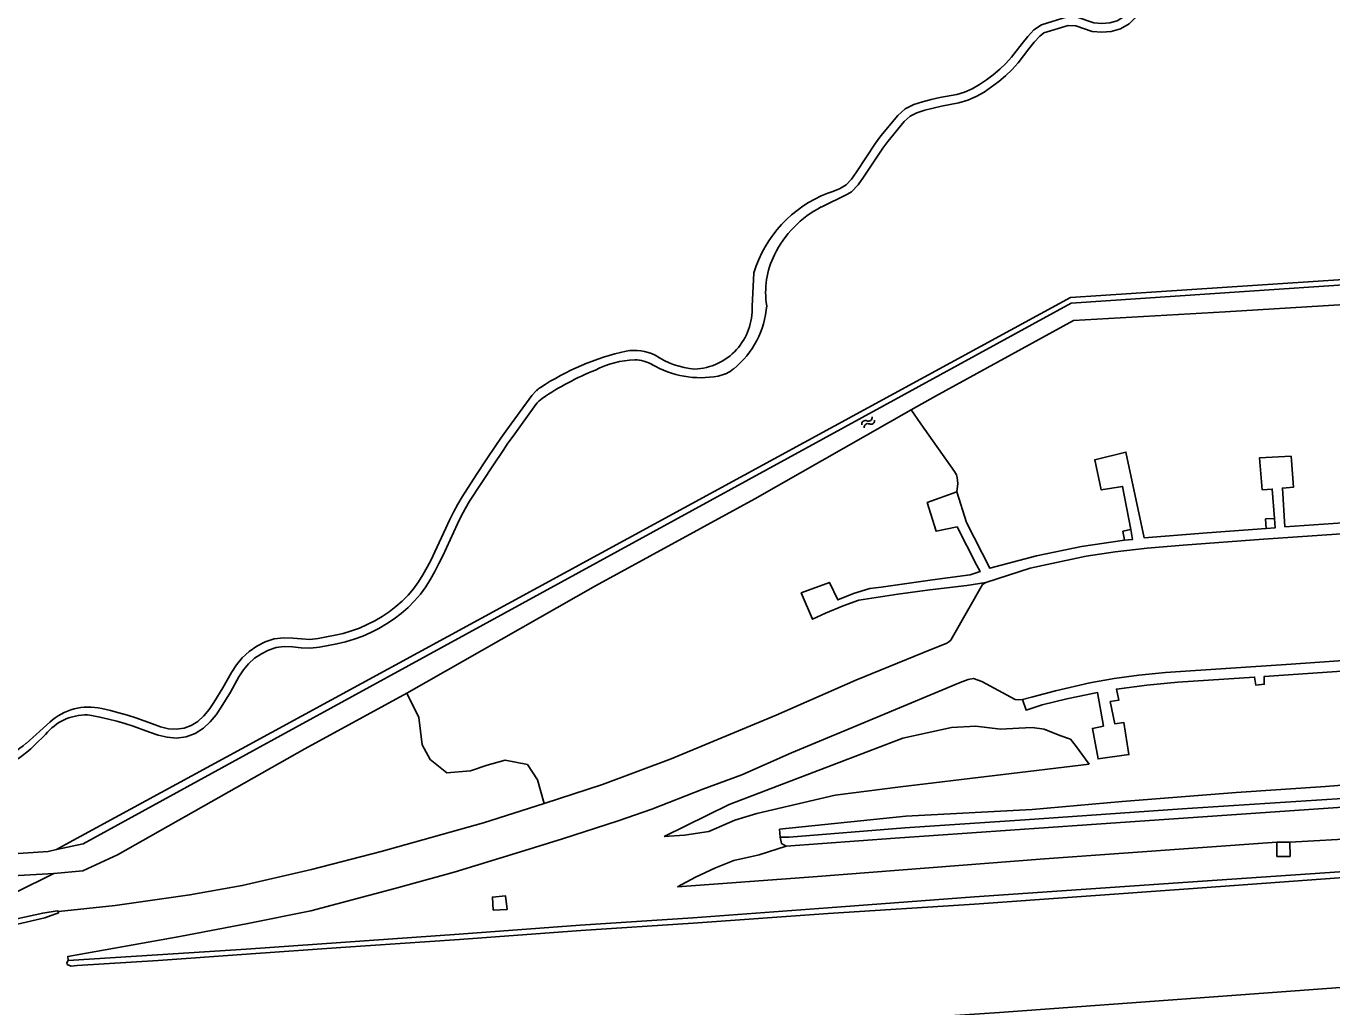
# Model space of a CAD drawing. Extents: x 126000 to 131009, y 393000 to 395500.
# Drawn here: x 128576.9 to 128726.3, y 394470.4 to 394582.7 of the extents above; entities that cross this region are included whole.
import ezdxf

# ---------------------------------------------------------------- set-up
doc = ezdxf.new("R2010")
doc.units = 0
for name, color, linetype in [('gg-afsc-hekwerk', 7, 'Continuous'), ('gg-knt-BGT kruinlijn', 7, 'Continuous'), ('gg-knt-onverhard', 7, 'Continuous'), ('gg-kntw-bovenkant insteek waterloop', 7, 'Continuous'), ('gt-grn-vlakafsluiter', 7, 'Continuous'), ('gt-symb-watersymbool', 7, 'Continuous'), ('gx-grn-maaiveld', 7, 'Continuous')]:
    doc.layers.add(name, color=color, linetype=linetype)

# ---------------------------------------------------------------- blocks, each defined once
blk = doc.blocks.new('gt0-WA')
at = {"layer": 'gt-symb-watersymbool'}
for centre, start, end in [((-0.32, 0.02), 28.0725, 151.9275), ((0.43, 0.42), 208.0725, 331.9275), ((-0.32, -0.43), 28.0725, 151.9275), ((0.43, -0.03), 208.0725, 331.9275)]:
    blk.add_arc(centre, 0.425, start, end, dxfattribs=at)

msp = doc.modelspace()

# ---------------------------------------------------------------- linework, layer by layer
at = {"layer": 'gg-afsc-hekwerk'}
msp.add_line((128581.37, 394489.03), (128601.52, 394500), dxfattribs=at)
msp.add_lwpolyline([(128601.52, 394500), (128696.38, 394551.68), (128748.49, 394555.09)], dxfattribs=at)
at = {"layer": 'gg-knt-BGT kruinlijn'}
for p, q in [((128682.77, 394502.42), (128677.2, 394501.2)), ((128685.56, 394502.57), (128682.77, 394502.42)), ((128688.38, 394502.26), (128685.56, 394502.57)), ((128690.5, 394502.36), (128688.38, 394502.26)), ((128692.01, 394502.43), (128690.5, 394502.36)), ((128693.38, 394502.23), (128692.01, 394502.43)), ((128695.19, 394501.53), (128693.38, 394502.23)), ((128696.38, 394501.08), (128695.19, 394501.53)), ((128677.2, 394501.2), (128667, 394497.33)), ((128696.97, 394500.37), (128696.38, 394501.08)), ((128698.53, 394498.22), (128696.97, 394500.37)), ((128667, 394497.33), (128657.33, 394493.63)), ((128657.33, 394493.63), (128649.9, 394489.94)), ((128745.72, 394490.64), (128721.49, 394489.31)), ((128720, 394489.32), (128693.42, 394487.4)), ((128720, 394489.32), (128721.49, 394489.31)), ((128666.94, 394485.35), (128693.42, 394487.4)), ((128580.04, 394485.71), (128575.63, 394483.54)), ((128651.42, 394484.19), (128666.94, 394485.35))]:
    msp.add_line(p, q, dxfattribs=at)
at = {"layer": 'gg-knt-onverhard'}
for p, q in [((128670.87, 394563.49), (128667.87, 394562.03)), ((128660.15, 394554.51), (128659.94, 394550.66)), ((128576.85, 394500.62), (128579.56, 394503.04)), ((128577.81, 394500.4), (128579.07, 394501.63))]:
    msp.add_line(p, q, dxfattribs=at)
for points in [[(128722.87, 394598.26), (128722.24, 394597.12), (128719.51, 394591.76), (128718.36, 394588.99), (128717.92, 394588.16), (128717.39, 394587.46), (128716.73, 394587.02), (128715.89, 394586.91), (128708.91, 394586.91), (128707.84, 394586.85), (128706.79, 394586.55), (128705.83, 394586.13), (128704, 394585.15), (128703.18, 394584.47), (128702.48, 394583.81), (128701.74, 394583.35), (128700.88, 394583.12), (128699.98, 394583.05), (128699.08, 394583.14), (128697.17, 394583.76), (128696.02, 394583.82), (128693.06, 394582.91), (128692.21, 394582.32)], [(128723.58, 394597.54), (128720.42, 394591.34), (128719.26, 394588.57), (128718.77, 394587.63), (128718.09, 394586.73), (128717.1, 394586.05), (128715.95, 394585.91), (128708.94, 394585.91), (128708.01, 394585.85), (128707.13, 394585.61), (128706.26, 394585.23), (128704.56, 394584.32), (128703.85, 394583.72), (128703.1, 394583.01), (128702.13, 394582.42), (128701.06, 394582.13), (128699.97, 394582.05), (128698.87, 394582.15), (128696.99, 394582.77), (128696.14, 394582.81), (128693.36, 394581.96), (128692.9, 394581.6)], [(128692.21, 394582.32), (128691.5, 394581.56), (128690.86, 394580.76), (128689.63, 394579.2), (128688.99, 394578.47), (128688.3, 394577.81), (128687.55, 394577.18), (128686.78, 394576.59), (128685.98, 394576.05), (128685.14, 394575.58), (128684.28, 394575.2), (128683.38, 394574.92), (128681.43, 394574.56), (128680.44, 394574.33), (128679.46, 394574.07), (128678.45, 394573.76), (128677.46, 394573.26), (128676.65, 394572.51), (128674.7, 394570.17), (128674.08, 394569.35), (128671.88, 394566), (128671.33, 394565.22), (128670.71, 394564.57), (128669.95, 394564.1), (128669.08, 394563.76), (128668.61, 394563.62)], [(128692.9, 394581.6), (128692.25, 394580.9), (128691.64, 394580.14), (128690.4, 394578.56), (128689.72, 394577.78), (128688.97, 394577.06), (128688.18, 394576.4), (128687.36, 394575.78), (128686.5, 394575.2), (128685.59, 394574.69), (128684.63, 394574.26), (128683.62, 394573.95), (128681.64, 394573.58), (128680.68, 394573.36), (128679.73, 394573.11), (128678.82, 394572.83), (128678.03, 394572.43), (128677.37, 394571.82), (128675.49, 394569.54), (128674.9, 394568.77), (128672.7, 394565.44), (128672.11, 394564.58), (128671.34, 394563.78), (128670.87, 394563.49)], [(128635.25, 394540.99), (128634.73, 394540.47), (128631.77, 394536.38), (128631.19, 394535.56), (128630.62, 394534.74), (128629.5, 394533.07), (128628.41, 394531.39), (128626.77, 394528.86), (128626.25, 394527.99), (128625.77, 394527.09), (128625.32, 394526.18), (128624.89, 394525.27), (128623.65, 394522.54), (128623.22, 394521.65), (128622.76, 394520.78), (128622.28, 394519.93), (128621.76, 394519.1), (128621.2, 394518.32), (128620.57, 394517.59), (128619.89, 394516.91), (128619.17, 394516.28), (128618.4, 394515.69), (128617.59, 394515.15), (128616.75, 394514.66), (128615.89, 394514.21), (128615, 394513.82), (128614.1, 394513.49), (128613.16, 394513.21), (128612.21, 394512.99), (128611.25, 394512.8), (128610.28, 394512.63), (128609.34, 394512.53), (128608.39, 394512.57), (128607.4, 394512.66), (128606.34, 394512.71), (128605.26, 394512.57), (128604.23, 394512.23), (128603.27, 394511.75), (128602.39, 394511.14), (128601.6, 394510.43), (128600.92, 394509.61), (128600.35, 394508.73), (128599.37, 394506.98), (128598.33, 394505.3), (128597.79, 394504.5), (128597.19, 394503.77), (128596.52, 394503.13), (128595.76, 394502.65), (128594.93, 394502.35), (128594.04, 394502.23), (128593.14, 394502.3), (128592.23, 394502.52), (128591.31, 394502.84), (128589.43, 394503.54), (128588.46, 394503.86), (128587.48, 394504.13), (128586.5, 394504.37), (128585.51, 394504.6)], [(128635.19, 394539.41), (128632.59, 394535.8), (128632.01, 394534.99), (128631.44, 394534.17), (128630.34, 394532.52), (128627.62, 394528.34), (128627.12, 394527.49), (128626.66, 394526.63), (128626.22, 394525.74), (128625.8, 394524.85), (128624.55, 394522.11), (128624.11, 394521.2), (128623.64, 394520.3), (128623.14, 394519.41), (128622.59, 394518.54), (128621.98, 394517.7), (128621.31, 394516.92), (128620.58, 394516.18), (128619.8, 394515.5), (128618.98, 394514.88), (128618.12, 394514.3), (128617.23, 394513.78), (128616.32, 394513.31), (128615.38, 394512.89), (128614.41, 394512.54), (128613.42, 394512.25), (128612.43, 394512.01), (128611.43, 394511.81), (128610.42, 394511.64), (128609.38, 394511.53), (128608.33, 394511.57), (128607.33, 394511.66), (128606.39, 394511.7), (128605.48, 394511.59), (128604.61, 394511.3), (128603.78, 394510.88), (128603.01, 394510.36), (128602.32, 394509.73), (128601.72, 394509.02), (128601.2, 394508.22), (128600.24, 394506.47), (128599.17, 394504.76), (128598.59, 394503.9), (128597.92, 394503.08), (128597.14, 394502.34), (128596.21, 394501.74), (128595.16, 394501.37), (128594.07, 394501.23), (128592.98, 394501.31), (128591.95, 394501.56), (128590.97, 394501.9), (128589.1, 394502.6), (128588.17, 394502.9), (128587.23, 394503.16), (128586.27, 394503.4), (128585.3, 394503.62), (128584.34, 394503.81), (128583.87, 394503.88)]]:
    msp.add_lwpolyline(points, dxfattribs=at)
for centre, radius, start, end in [((128673.74, 394550.37), 14.21, 111.1691, 163.0485), ((128673.46, 394551.21), 12.19, 117.3414, 153.8989), ((128671.09, 394552.26), 9.59, 153.3078, 189.1807), ((128653.11, 394550.31), 6.84, 272.3777, 2.9044), ((128651.35, 394551.5), 10.3, 309.0875, 355.7343), ((128652.12, 394516.47), 29.81, 102.7867, 123.3818), ((128646.45, 394540.05), 5.57, 64.5303, 99.6103), ((128654.11, 394552.79), 9.34, 235.6828, 265.615), ((128653.29, 394514.87), 30.64, 111.5984, 124.5075), ((128646.9, 394533.94), 10.61, 92.0421, 117.4588), ((128646.46, 394540.55), 4, 59.4371, 89.0799), ((128654.03, 394553.38), 10.89, 239.4332, 280.7701), ((128655.32, 394546.61), 4, 280.75, 309.0539), ((128637.37, 394538.85), 3.01, 123.3934, 134.6246), ((128637.61, 394537.66), 2.98, 124.4564, 144.1974), ((128583.97, 394498.35), 6.43, 76.1169, 133.2916), ((128583.73, 394497.95), 5.93, 88.6182, 141.6781), ((128568.96, 394509.43), 12.65, 271.594, 314.4284), ((128569.27, 394509.31), 11.53, 275.115, 311.1154)]:
    msp.add_arc(centre, radius, start, end, dxfattribs=at)
at = {"layer": 'gg-kntw-bovenkant insteek waterloop'}
for points in [[(128603.24, 394500), (128696.47, 394551.04), (128748.63, 394554.52)], [(128603.24, 394500), (128583.39, 394489.13), (128580.32, 394488.46)], [(128580.32, 394488.46), (128579.37, 394488.24), (128464.92, 394480.59), (128251.96, 394467.04), (128246.39, 394466.8)]]:
    msp.add_lwpolyline(points, dxfattribs=at)
at = {"layer": 'gt-grn-vlakafsluiter'}
msp.add_line((128580.32, 394488.46), (128581.37, 394489.03), dxfattribs=at)
at = {"layer": 'gx-grn-maaiveld'}
for p, q in [((128620.45, 394506.37), (128608.76, 394500)), ((128580.04, 394485.71), (128575.31, 394485.44))]:
    msp.add_line(p, q, dxfattribs=at)
for points in [[(128737.15, 394551.45), (128714.09, 394550.05), (128696.72, 394549.04), (128680.93, 394540.39), (128678.14, 394538.8)], [(128678.14, 394538.8), (128660.25, 394528.63), (128642.04, 394518.65), (128620.45, 394506.37)], [(128683.4, 394529.41), (128683.5, 394530.38), (128683.43, 394531.08), (128683.36, 394531.37), (128683.13, 394531.73), (128679.26, 394537.21), (128678.14, 394538.8)], [(128718.81, 394525.23), (128712.04, 394524.73), (128704.82, 394524.16), (128702.73, 394533.97), (128699.18, 394533.1), (128699.92, 394529.63), (128702.36, 394530.04), (128703.32, 394525.11)], [(128734.47, 394526.35), (128729.78, 394526.01), (128720.94, 394525.42), (128720.65, 394529.85), (128721.93, 394529.97), (128721.64, 394533.49), (128718.01, 394533.31), (128718.34, 394529.63), (128719.48, 394529.74), (128719.73, 394526.38)], [(128685.65, 394521.05), (128683.41, 394525.4), (128681.01, 394524.91), (128679.99, 394528.19), (128683.4, 394529.41)], [(128702.58, 394523.87), (128697.66, 394523.16), (128692.52, 394522.08), (128687.15, 394520.67), (128684.48, 394525.9), (128683.4, 394529.41)], [(128740.8, 394525.54), (128718.49, 394524.01), (128709.3, 394523.33), (128705.19, 394522.97), (128701.49, 394522.54), (128698.2, 394522.05), (128693.73, 394521.11), (128691.76, 394520.67), (128686.71, 394519.05)], [(128719.73, 394526.38), (128718.73, 394526.32), (128718.81, 394525.23)], [(128719.73, 394526.38), (128719.81, 394525.28), (128718.81, 394525.23)], [(128703.32, 394525.11), (128702.39, 394524.91), (128702.58, 394523.87)], [(128702.58, 394523.87), (128703.51, 394523.98), (128703.32, 394525.11)], [(128684.91, 394519.91), (128686.05, 394520.29), (128685.65, 394521.05)], [(128684.91, 394519.91), (128680.59, 394519.35), (128674.71, 394518.51), (128673.42, 394518.35), (128671.57, 394517.79), (128669.75, 394517.05), (128668.8, 394519.04), (128665.57, 394517.85), (128666.86, 394514.83), (128668.37, 394515.53), (128670.37, 394516.37), (128672.18, 394517), (128676.64, 394517.71), (128680.29, 394518.19), (128684.52, 394518.68), (128686.71, 394519.05)], [(128686.71, 394519.05), (128686.31, 394518.8), (128682.9, 394512.79), (128682.7, 394512.45), (128682.46, 394512.25), (128682.23, 394512.09), (128679.49, 394510.98), (128671.84, 394507.85), (128662.7, 394503.85), (128650.67, 394498.86), (128642.81, 394495.89), (128636.14, 394493.75)], [(128690.9, 394505.63), (128692.1, 394505.95), (128694.68, 394506.65), (128698.62, 394507.54), (128701.38, 394508.03), (128704.22, 394508.42), (128707.27, 394508.73), (128721.67, 394509.7), (128742.83, 394511.17)], [(128690.9, 394505.63), (128691.31, 394504.43), (128693.15, 394505.02), (128695.98, 394505.7), (128699.49, 394506.44), (128700.17, 394502.6), (128698.9, 394502.32), (128699.55, 394498.84), (128703.08, 394499.34), (128702.49, 394503.01), (128701.48, 394502.85), (128700.95, 394505.41), (128701.94, 394505.58), (128701.66, 394506.84), (128705.13, 394507.3), (128708.68, 394507.61), (128717.47, 394508.21), (128717.6, 394507.29), (128718.57, 394507.39), (128718.57, 394508.28), (128732.45, 394509.21)], [(128581.68, 394475.74), (128581.63, 394476.23), (128594.44, 394478.52), (128602.24, 394479.98), (128609.46, 394481.46), (128619.05, 394484.01), (128625.86, 394485.88), (128633.45, 394488.18), (128638.25, 394489.69), (128644.61, 394491.76), (128648.46, 394493.09), (128654.3, 394495.36), (128658.76, 394497.02), (128664.48, 394499.54), (128674.26, 394503.63), (128683.76, 394507.6), (128684.67, 394507.94), (128685.3, 394508.04), (128686.24, 394507.72), (128690.06, 394505.65), (128690.47, 394505.6), (128690.9, 394505.63)], [(128636.14, 394493.75), (128635.37, 394496.45), (128634.23, 394498.21), (128631.7, 394498.69), (128629.63, 394498.14), (128627.71, 394497.48), (128625.01, 394497.23), (128623.09, 394498.76), (128622.2, 394500.44), (128621.79, 394503.57), (128620.45, 394506.37)], [(128580.04, 394485.71), (128583.34, 394486.04), (128587.32, 394487.87), (128608.76, 394500)], [(128649.9, 394489.94), (128652.23, 394490.1), (128654.98, 394490.52), (128657.98, 394491.81), (128660.5, 394492.58), (128669.47, 394494.69), (128676.92, 394495.65), (128698.53, 394498.22)], [(128663.18, 394489.86), (128663.1, 394490.78), (128677.54, 394492.29), (128692.01, 394493.03), (128702.31, 394493.95), (128715.37, 394495.01), (128725.59, 394495.68), (128744.79, 394497.25)], [(128744.99, 394495.78), (128726.92, 394494.25), (128709.19, 394493.13), (128691.16, 394491.85), (128677.44, 394490.94), (128664.19, 394489.87), (128663.18, 394489.86)], [(128663.86, 394488.83), (128676.34, 394489.78), (128698.28, 394491.3), (128728.09, 394493.36), (128745.16, 394494.6)], [(128636.14, 394493.75), (128629.19, 394491.53), (128617.49, 394488.25), (128609.53, 394486.16), (128601.59, 394484.33), (128595.6, 394483.27), (128587.06, 394482.07), (128580.57, 394481.35)], [(128663.18, 394489.86), (128663.33, 394489.14), (128663.86, 394488.83)], [(128663.86, 394488.83), (128660.76, 394487.85), (128657.87, 394487.21), (128655.76, 394486.37), (128653.46, 394485.31), (128651.42, 394484.19)], [(128721.49, 394489.31), (128721.53, 394487.68), (128720.02, 394487.67), (128720, 394489.32)], [(128746.29, 394486.57), (128733.95, 394485.7), (128709.9, 394483.97), (128685.4, 394482.22), (128668.67, 394481.14), (128653.22, 394480.04), (128640.34, 394479.18), (128626.46, 394478.17), (128612.89, 394477.24), (128602.07, 394476.49), (128591.96, 394475.76), (128582.7, 394475.19), (128582, 394475.12), (128581.57, 394475.3), (128581.5, 394475.49), (128581.68, 394475.74)], [(128581.68, 394475.74), (128591.91, 394476.42), (128602.03, 394477.06), (128612.89, 394477.82), (128626.44, 394478.77), (128640.28, 394479.79), (128653.18, 394480.64), (128668.61, 394481.77), (128685.39, 394483.06), (128709.83, 394484.72), (128733.9, 394486.37), (128746.21, 394487.16)], [(128631.91, 394481.61), (128631.72, 394483.16), (128630.22, 394483.01), (128630.32, 394481.53), (128631.91, 394481.61)], [(128580.57, 394481.35), (128580.4, 394481.43), (128578.76, 394481.19), (128575.78, 394480.54), (128565, 394478.87), (128558.36, 394477.99), (128549.57, 394477.23), (128541.02, 394476.63), (128531.97, 394476.07), (128506.67, 394474.29), (128481.81, 394472.6), (128458.24, 394471.04), (128431.7, 394469.29), (128406.55, 394467.52), (128388.04, 394466.44)], [(128580.57, 394481.35), (128580.57, 394481.21), (128579, 394480.63), (128575.87, 394479.91), (128565.14, 394478.31), (128558.39, 394477.45), (128549.68, 394476.59), (128541.08, 394476.02), (128532.05, 394475.31), (128506.78, 394473.55), (128481.84, 394471.89), (128458.29, 394470.32), (128431.84, 394468.54), (128406.59, 394466.91), (128388.12, 394465.71)], [(128389.91, 394449.52), (128400.66, 394450.29), (128424.47, 394451.8), (128448.29, 394453.37), (128472.34, 394455), (128496.19, 394456.54), (128520.42, 394458.26), (128544.52, 394459.91), (128568.54, 394461.55), (128592.43, 394463.18), (128616.51, 394464.9), (128640.41, 394466.54), (128664.35, 394468.2), (128688.26, 394469.81), (128712.25, 394471.54), (128748.03, 394474.2)]]:
    msp.add_lwpolyline(points, dxfattribs=at)

# ---------------------------------------------------------------- block references
at = {"layer": 'gt-symb-watersymbool', "rotation": 37.31697448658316}
msp.add_blockref('gt0-WA', (128673.19, 394537.34), dxfattribs=at)

doc.saveas('drawing.dxf')
